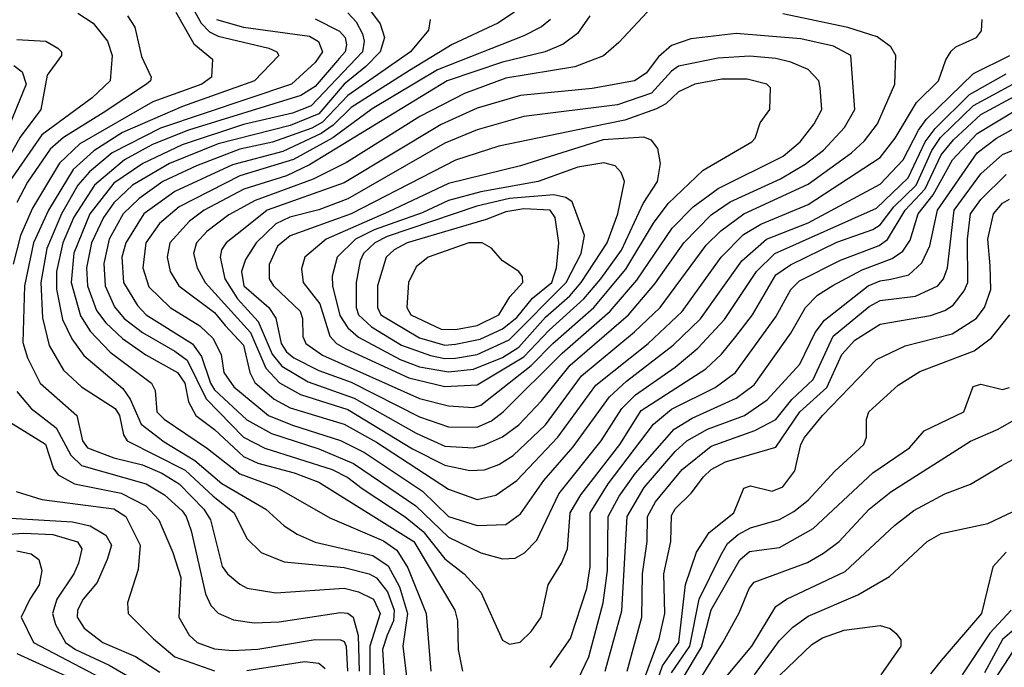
# Model space of a CAD drawing. Extents: x 501367 to 657802, y 482273 to 547541.
# Tile 437 of 656: x 623833 to 626570, y 512796 to 514594. Entities that reach past the tile are written whole.
import ezdxf

# ---------------------------------------------------------------- set-up
doc = ezdxf.new("R2010")
doc.units = 0

msp = doc.modelspace()

# ---------------------------------------------------------------- linework, layer by layer
at = {"layer": '0CON20XD'}
for points in [[(624304.8, 514644.8), (624337.7, 514585), (624360.7, 514560.7), (624385, 514548.8), (624525.6, 514515), (624548.2, 514505), (624553.8, 514495), (624486.1, 514425), (624286.3, 514353.7), (624119.1, 514280.9), (624039.5, 514230.5), (623981.7, 514178.3), (623913.4, 514065), (623871.6, 513975), (623846.5, 513855), (623841.7, 513698.3), (623855.1, 513655.1), (623890, 513585), (623992.1, 513495), (624007.7, 513425), (624022.2, 513405), (624095, 513377.8), (624175, 513357.9), (624228.4, 513335), (624276.5, 513305), (624345.2, 513235), (624363.8, 513205), (624395.7, 513075.7), (624410.8, 513055), (624445, 513026.6), (624465.7, 513015.7), (624545, 513002.6), (624735, 513015.5), (624775, 513005.2), (624816.7, 512985), (624834.9, 512945), (624806.2, 512855), (624807.5, 512647.5)], [(623995, 514612.7), (624037.6, 514585), (624077.1, 514535), (624090.7, 514495), (624085.2, 514425), (624035, 514377.7), (623895, 514274.5), (623805.4, 514144.6)], [(624267.7, 514615), (624317, 514527), (624368.9, 514485), (624366.2, 514435), (624339.6, 514415), (624203.5, 514366.5), (624000.8, 514249.2), (623944, 514196), (623868.6, 514071.4), (623835.7, 513995), (623815.1, 513915.1)], [(624745, 514613.9), (624768.4, 514588.4), (624786.1, 514555), (624790.4, 514535), (624785.8, 514505), (624643.2, 514355), (624591.6, 514335), (624455, 514303.1), (624285, 514247.2), (624175.2, 514195), (624095, 514140.5), (624028.4, 514055), (623984.1, 513945.9), (623976.4, 513865), (624001.9, 513771.9), (624029.4, 513729.4), (624085, 513670.7), (624200, 513585), (624209.7, 513565), (624214.8, 513505), (624235.3, 513485), (624355, 513403.9), (624445, 513333), (624548.5, 513295), (624695, 513211.2), (624845, 513146.7), (624881.5, 513121.5), (624912.1, 513072.1), (624963, 512945), (624976, 512785)], [(624799.7, 514629.7), (624835, 514582.9), (624847.2, 514545), (624835.5, 514505), (624795.9, 514464.1), (624735, 514415.5), (624665, 514332.6), (624585, 514300.6), (624385, 514249.2), (624250.2, 514195), (624147.3, 514135), (624095, 514085.7), (624066, 514045), (624032.7, 513975), (624019.1, 513905), (624022.2, 513855), (624047.1, 513787.1), (624072.7, 513752.7), (624119.4, 513709.4), (624183.7, 513663.7), (624272.2, 513615), (624292.1, 513585), (624303, 513533), (624322.9, 513495), (624375, 513456.2), (624455, 513381.4), (624495, 513363.2), (624596.4, 513336.4), (624665, 513310.3), (624928.6, 513145), (625042.8, 512955), (625050.3, 512925), (625052.4, 512845), (625064.3, 512785)], [(625208.9, 514615), (625162.1, 514585), (625035, 514525.9), (624916.8, 514453.2), (624755, 514350.2), (624705, 514301.2), (624671.3, 514278.7), (624565, 514228.6), (624425, 514191.2), (624265, 514117.6), (624178, 514055), (624128.7, 513975), (624117.7, 513935), (624121.8, 513865), (624160.5, 513800.5), (624184.9, 513774.9), (624313.9, 513693.9), (624338.6, 513658.6), (624363.3, 513585), (624375, 513566.8), (624465, 513482.9), (624533.6, 513445), (624665, 513402.4), (624761.6, 513361.6), (624934.3, 513244.3), (625025, 513156.9), (625115, 513113.4), (625175, 513096.9), (625210.6, 513099.4), (625236.1, 513113.9), (625271.1, 513148.9), (625332.1, 513277.9), (625449.4, 513425), (625507.2, 513515), (625545, 513552.3), (625655, 513629.7), (625718.1, 513681.9), (625792, 513762), (625881.1, 513895), (625932.5, 513945), (626215, 514071.3), (626303.3, 514155), (626350.2, 514255), (626377.7, 514292.3), (626473.4, 514386.6), (626575, 514443.8)], [(625590.5, 514629.5), (625499.1, 514530.9), (625455.8, 514494.2), (625376.8, 514463.2), (625185, 514432.2), (625070.1, 514389.9), (624946, 514326), (624741.8, 514198.2), (624648.7, 514151.3), (624487.7, 514092.3), (624415, 514052.3), (624353.6, 514006.4), (624324.4, 513975), (624316.7, 513945), (624326.7, 513905), (624349.3, 513865), (624475, 513725.7), (624517.1, 513627.1), (624555.5, 513585.5), (624613.6, 513553.6), (624745, 513512.3), (624925, 513403), (625015, 513357), (625085, 513342.4)], [(625085, 513342.4), (625125, 513344.5), (625165, 513358.8), (625205, 513383.8), (625295, 513469.3), (625394.5, 513605), (625542.7, 513727.3), (625613.7, 513795), (625741.5, 513968.5), (625781.8, 514008.2), (625846.2, 514055), (626025, 514138.1), (626145, 514224.4), (626181.9, 514258.1), (626217.9, 514305), (626265.7, 514415), (626268.8, 514495), (626255, 514519.1), (626217.1, 514547.1), (626135, 514572.6), (625955, 514611)], [(624133.4, 514605), (624153.6, 514573.6), (624172.3, 514492.3), (624198.5, 514435), (624196.9, 514425), (624185.4, 514415), (624065, 514336.2), (623955, 514267.7), (623917.7, 514235), (623855, 514143.5), (623825, 514086.9)], [(624380.6, 514595), (624455, 514574.1), (624638.6, 514548.6), (624664.3, 514534.3), (624674.8, 514505), (624655, 514475.2), (624589, 514415), (624225, 514293), (624090.4, 514225), (624027.7, 514172.3), (623994.9, 514135.1), (623949.4, 514055), (623908.7, 513958.7), (623892, 513865), (623896.3, 513766.3), (623915, 513690), (623955, 513620.8), (624004.9, 513574.9), (624099.1, 513515), (624110.3, 513495), (624121.7, 513441.7), (624132.4, 513425), (624293.2, 513343.2), (624370.7, 513270.7), (624429.6, 513225), (624465, 513153.6), (624504.5, 513114.5), (624568.4, 513088.4), (624735, 513073.5), (624805, 513055.4), (624825, 513044.8), (624855.8, 513005.8), (624873.8, 512955), (624872.3, 512925), (624854.8, 512884.8), (624842.2, 512845), (624848.3, 512738.3)], [(624655, 514596.4), (624722.3, 514562.3), (624738.4, 514545), (624741.9, 514525), (624737.6, 514505), (624722.2, 514487.8), (624655, 514408.5), (624615, 514384.2), (624302.6, 514287.4), (624202.1, 514247.9), (624124.9, 514205.1), (624041.2, 514135), (623983.9, 514046.1), (623953.1, 513975), (623936.1, 513895), (623935.9, 513845.9), (623952.1, 513762.1), (623978.4, 513708.4), (624011.4, 513661.4), (624119.8, 513569.8), (624140.1, 513540.1), (624171.3, 513471.3), (624235, 513422.2), (624320.3, 513370.3), (624395, 513306.3), (624517.6, 513235), (624568.9, 513188.9), (624605, 513165.8), (624655, 513143.7), (624815, 513106.2), (624857.6, 513077.6), (624889.2, 513019.2), (624911.2, 512945), (624898.3, 512855), (624910.2, 512755)], [(624974.6, 514595), (624969.2, 514565), (624920, 514505), (624745, 514384.1), (624675, 514309.5), (624645, 514293.3), (624535.8, 514254.2), (624445.3, 514235), (624325, 514188.8), (624231, 514145), (624165, 514097.8), (624120.6, 514055), (624081.9, 513985), (624066.9, 513916.9), (624070.5, 513855), (624096.8, 513796.8), (624123.8, 513765), (624175, 513725.4), (624265, 513674.1), (624298.4, 513648.4), (624351.3, 513541.3), (624455, 513434.6), (624514.9, 513404.9), (624701.9, 513345), (624745, 513322.7), (624785, 513292.8), (624905, 513213.6), (624955, 513173.3), (625015, 513096.7), (625068.9, 513055), (625115.3, 513005), (625175, 512871.4), (625195, 512860.5), (625224.7, 512865.3), (625255.4, 512895), (625282.7, 512935), (625302.3, 513025), (625339.3, 513085), (625355.7, 513125), (625363.4, 513225), (625393.4, 513275), (625501.2, 513415), (625561, 513509), (625740.8, 513625), (625784.5, 513665.5), (625824.2, 513714.2), (625869.8, 513775), (625935, 513886.2), (625976, 513914), (626105, 513976.6), (626205, 514011.7), (626225, 514024.6), (626263.4, 514075), (626325.2, 514135), (626368.7, 514231.3), (626393.2, 514266.9), (626485, 514355.9), (626593.7, 514415)], [(625308.4, 514595), (625284, 514575), (625235, 514549.8), (624995, 514454.9), (624813, 514347), (624703.6, 514266.4), (624594.1, 514205.9), (624445, 514160.5), (624276.9, 514075), (624221.7, 514028.3), (624183.6, 513975), (624175.2, 513905), (624192.3, 513852.3), (624251.9, 513795), (624333.9, 513743.9), (624370.1, 513710.1), (624393.3, 513665), (624400.4, 513615), (624428.3, 513575), (624525.1, 513495.1), (624591.3, 513468.7), (624725, 513425.9), (624792, 513392), (624953.3, 513285), (625025, 513214.6), (625105, 513189.7), (625185, 513192.5), (625225, 513221.9), (625290.2, 513315), (625371.6, 513408.4), (625473.2, 513546.8), (625519.7, 513590.3), (625649.4, 513690.6), (625726, 513764), (625840.8, 513925), (625909.3, 513985), (626025, 514030.2), (626225, 514138.1), (626289.4, 514205), (626332, 514288), (626353.2, 514316.8), (626485, 514444.8), (626585.1, 514495)], [(625418.1, 514605), (625383.6, 514556.4), (625344, 514526), (625293.5, 514505), (625175, 514476.7), (625021.2, 514425), (624638.7, 514191.3), (624575, 514160.4), (624456.4, 514123.6), (624346.1, 514065), (624305, 514035.2), (624250.3, 513975), (624243.3, 513935), (624251.2, 513895), (624275.7, 513855), (624375, 513781), (624404.3, 513745), (624455, 513690.8), (624473.1, 513615), (624486.8, 513586.8), (624540.5, 513540.5), (624585, 513516.4), (624735, 513471.4), (624825, 513420.9), (625025, 513291), (625105, 513262.2), (625156.5, 513273.5), (625215, 513314.3), (625329.4, 513435), (625435, 513579.5), (625580.6, 513695), (625675, 513783.6), (625782.8, 513935), (625845, 513997.5), (625893.4, 514026.6), (626025, 514080.9), (626225, 514211.3), (626266.6, 514265), (626325.8, 514364.1), (626387.2, 514425), (626407.3, 514482.7), (626422.7, 514507.3), (626435, 514518.8), (626493.3, 514545), (626506.6, 514563.4), (626508.8, 514595)], [(625094.6, 513405.4), (625125, 513413.5), (625175, 513435.9), (625220.5, 513469.5), (625284.1, 513535.9), (625363.4, 513635), (625525.8, 513775), (625598.9, 513861.1), (625679.5, 513975), (625755, 514052.1), (625808.2, 514088.2), (625947.8, 514152.2), (626016.6, 514193.4), (626067.8, 514232.2), (626126.1, 514295), (626154.8, 514345), (626143.8, 514495), (626095, 514521.3), (626005, 514541.5), (625825, 514556.5), (625699.1, 514540.9), (625645, 514522.5), (625608.9, 514491.1), (625575, 514446), (625541.9, 514425), (625425, 514403.4), (625225, 514383.7), (625105, 514348.8), (625005, 514302.9), (624735, 514140.9), (624521.6, 514065), (624455, 514013), (624406.8, 513975), (624394.3, 513955), (624390.7, 513935), (624403.2, 513875), (624438.8, 513818.8), (624496.5, 513756.5), (624535, 513665.5), (624562, 513632), (624635, 513588.9), (624762.9, 513542.9), (624935, 513445.9), (625015, 513410), (625094.6, 513405.4)], [(623825, 514539), (623906, 514535), (623939.2, 514515), (623949.2, 514505), (623950, 514495), (623910, 514440), (623892.3, 514345), (623835, 514268), (623753.5, 514125)], [(625105, 513463), (625145, 513480.7), (625177.2, 513505), (625341.4, 513668.6), (625474.3, 513785), (625548.7, 513871.3), (625647, 514015), (625705.1, 514074.9), (625775, 514125.7), (625955.3, 514215), (626002.8, 514255), (626042.1, 514305), (626062.6, 514345), (626058.7, 514405), (626054.2, 514425), (626025, 514455.7), (625976.9, 514476.9), (625935, 514486.8), (625863, 514493), (625775, 514487.8), (625665, 514465.4), (625645, 514451.5), (625589.3, 514390.7), (625495, 514357.8), (625235, 514325.8), (625105, 514288.9), (625015, 514251.1), (624745, 514097.3), (624665, 514066.5), (624584.4, 514045.6), (624545, 514027.3), (624490.6, 513975), (624461.2, 513928.8), (624450.3, 513895), (624456, 513855), (624525.5, 513795), (624545.1, 513765.1), (624559.8, 513695), (624575, 513672), (624595.7, 513655), (624665, 513620.4), (624755, 513587.8), (624945, 513491.4), (625025, 513464), (625105, 513463)], [(623817.2, 514467.2), (623839.8, 514449.8), (623851.7, 514415), (623772.6, 514225)], [(625095, 513517.3), (625115, 513524.2), (625255, 513633.6), (625314.8, 513695.2), (625429.3, 513795), (625518.5, 513901.5), (625595, 514029), (625636.3, 514083.7), (625733.5, 514176.5), (625868.5, 514255), (625877.5, 514265), (625891.7, 514308.3), (625918, 514345), (625920, 514405), (625910, 514415), (625855, 514429), (625785, 514428.8), (625710, 514415), (625665, 514394.2), (625629.1, 514360.9), (625603.1, 514346.9), (625515, 514315.4), (625464.9, 514304.9), (625165, 514242.8), (625045, 514204.2), (624754.3, 514055), (624585, 513994.3), (624549.8, 513965), (624527.2, 513915), (624527.1, 513875), (624538.9, 513855), (624612.6, 513785), (624619.6, 513765), (624620, 513715), (624629.1, 513695), (624675, 513662.3), (624945, 513542.1), (625025, 513521.6), (625095, 513517.3)], [(626094, 513856), (626175, 513899.7), (626258.8, 513931.2), (626288.2, 513951.8), (626308.1, 513981.9), (626331.2, 514055), (626372.4, 514107.6), (626426.1, 514205), (626495, 514278.4), (626665, 514381)], [(626428.8, 514261.2), (626505, 514331.1), (626611.6, 514388.4)], [(625460.9, 512785), (625507.1, 512952.9), (625522.2, 513215), (625568.8, 513295), (625655, 513395.5), (625687.7, 513425), (625745, 513456.9), (625848.1, 513495), (625911.4, 513538.6), (626001.8, 513638.2), (626044.7, 513725.3), (626070, 513760.1), (626191.9, 513855), (626225, 513869.4), (626255, 513873.8), (626305, 513885.6), (626341.1, 513918.9), (626363.6, 513966.4), (626384.6, 514065), (626494.3, 514225), (626548.8, 514265), (626655, 514324.5)], [(625015, 513576), (625105, 513580.3), (625235, 513657.7), (625305, 513732.6), (625401.1, 513818.9), (625448.6, 513875), (625505.7, 513954.3), (625566.4, 514083.6), (625606.1, 514145), (625614.7, 514195), (625607.1, 514237.1), (625589.8, 514259.8), (625568.1, 514268.1), (625455, 514261.1), (625225, 514188.4), (625025, 514139.2), (624858.9, 514061.1), (624685.2, 513985), (624625.8, 513935), (624617.1, 513902.9), (624621.3, 513865), (624667.7, 513805), (624695.8, 513715.8), (624714.3, 513695), (624740.1, 513680.1), (624915, 513600.2), (625015, 513576)], [(625307.8, 512795), (625364.4, 512875.6), (625409.4, 513015), (625419.2, 513075), (625418.7, 513225), (625468.9, 513305), (625595, 513471.3), (625645, 513512.4), (625766.9, 513573.1), (625823.4, 513615), (625935, 513768.9), (625977.2, 513845), (626000.5, 513869.5), (626115, 513926.6), (626222.5, 513967.5), (626245.6, 513984.4), (626294.9, 514065), (626350.5, 514125), (626395, 514219.2), (626428.8, 514261.2)], [(625674.5, 513345.5), (625755, 513409.6), (625876.9, 513453.1), (625935, 513483.8), (625980, 513540), (626038.8, 513595), (626094.8, 513715.2), (626195, 513798), (626225, 513814.3), (626323, 513827), (626385.8, 513855), (626401.5, 513875), (626412.5, 513905), (626431.2, 514065), (626505, 514166.6), (626565, 514220.4), (626645, 514252)], [(625025, 513616.6), (625095, 513623.4), (625175, 513656.4), (625221.1, 513685), (625295, 513768.7), (625362.2, 513827.8), (625393.8, 513865), (625466.5, 513975), (625496.1, 514055), (625514.8, 514144.8), (625505, 514170), (625488.3, 514188.3), (625457.2, 514197.3), (625385, 514184.6), (625274.5, 514145), (625115, 514116.6), (625025, 514092.1), (624952, 514058), (624819, 514011), (624767.2, 513985), (624716, 513935), (624702.2, 513882.2), (624703.1, 513855), (624722.9, 513772.9), (624745, 513738.8), (624775, 513712.4), (624890.7, 513650.7), (624945, 513630.7), (625025, 513616.6)], [(625549.6, 512710.4), (625611.1, 512875), (625626.2, 512945), (625623.9, 513055), (625642.8, 513145), (625645, 513217.5), (625655, 513236.2), (625700.2, 513279.8), (625734, 513325), (625755.3, 513345), (625795, 513366.5), (625935, 513406.9), (626001.5, 513505), (626076.9, 513573.1), (626118.9, 513665), (626155, 513704.4), (626225, 513749), (626365, 513772.7), (626405, 513786.4), (626428.2, 513801.8), (626458.8, 513841.2), (626469.2, 513865), (626467.9, 513985), (626476.2, 514055), (626505, 514094.8), (626575, 514164.8)], [(625015, 513653.1), (625045, 513654.7), (625105, 513664.5), (625194.2, 513705), (625352.7, 513865), (625394, 513945), (625403.7, 513995), (625368.9, 514088.9), (625351, 514101), (625317.8, 514107.8), (625195, 514097.7), (625103.8, 514076.2), (624855, 513992.1), (624820.4, 513975), (624789.2, 513945), (624779.7, 513925), (624768.8, 513865), (624768.4, 513795), (624774.9, 513775), (624811.4, 513741.4), (624895, 513690.5), (624975, 513661.5), (625015, 513653.1)], [(625604.8, 512755), (625619.9, 512800.1), (625665.5, 512865), (625683.9, 513026.1), (625714.6, 513115.4), (625749.9, 513170.1), (625818.4, 513225), (625846.2, 513293.8), (625865, 513299.6), (625925, 513284.8), (625955, 513296.8), (625988.1, 513341.9), (626005, 513414.4), (626015, 513434.2), (626064.7, 513495), (626215, 513650.6), (626295, 513689.1), (626425, 513722.4), (626492.2, 513765), (626514.8, 513795), (626532.4, 513845), (626531.3, 513911.3), (626524.2, 513985), (626539.8, 514055), (626565, 514085.2), (626585, 514095.6)], [(625015, 513690.6), (625045, 513693.3), (625113.1, 513706.9), (625175, 513735.6), (625215, 513767.2), (625258.8, 513821.2), (625312.9, 513865), (625325.8, 513905), (625332, 513975), (625321.8, 514045), (625307.7, 514065), (625235, 514068.9), (625185, 514060.9), (625130.4, 514039.6), (624910.3, 513975), (624874.4, 513955.6), (624852, 513935), (624828.3, 513855), (624827.7, 513795), (624837.4, 513775), (624945, 513710.6), (625015, 513690.6)], [(625045, 513733.9), (625105, 513744.9), (625165.1, 513774.9), (625195.7, 513824.3), (625232.2, 513865), (625230.9, 513880.9), (625221.1, 513895), (625175, 513924.6), (625145, 513960), (625118.6, 513975), (625081.4, 513975), (624968.6, 513935), (624935, 513908.5), (624914.2, 513865), (624909.5, 513795), (624920.9, 513775), (625005, 513734.9), (625045, 513733.9)], [(625386.6, 512765), (625415.1, 512825), (625455.4, 512975), (625467.3, 513065), (625468.9, 513215), (625499.2, 513270.9), (625544.9, 513335.1), (625652.8, 513457.3), (625702.2, 513487.8), (625825, 513543.6), (625875, 513580.4), (625976.5, 513723.5), (626017.2, 513795), (626050.9, 513829.1), (626094, 513856)], [(625645, 512780.9), (625696.3, 512855), (625721.8, 512985), (625782.4, 513107.6), (625800.7, 513139.3), (625830, 513165), (625865, 513182.9), (625945, 513206.8), (625985, 513228.4), (626025, 513260.2), (626099.1, 513340.9), (626180, 513415), (626186.7, 513435), (626186.7, 513485), (626194, 513505), (626275, 513579.1), (626335, 513617), (626486.2, 513675), (626535, 513710.5), (626585.5, 513775)], [(625675, 512762.3), (625728.5, 512851.5), (625755, 512955.3), (625835, 513094.3), (625862.3, 513117.7), (625888.5, 513121.5), (625945, 513128.5), (626038.8, 513181.2), (626205, 513335.7), (626306.7, 513405), (626347.1, 513452.9), (626457.5, 513505), (626484, 513576), (626505, 513582.2), (626565, 513567.2), (626585, 513572.9)], [(623825, 513561.9), (623865.3, 513515), (623935, 513460.8), (623975.1, 513385.1), (624005, 513356), (624185, 513305.4), (624235.7, 513275), (624285, 513230.2), (624296.5, 513215), (624309.9, 513175), (624349.5, 512999.5), (624365, 512967.7), (624385, 512945.9), (624427.9, 512927.9), (624485, 512919), (624555, 512921.9), (624725, 512947.7), (624745, 512945.9), (624760, 512935), (624774.6, 512884.6), (624776.6, 512785)], [(623775.3, 513495), (623905, 513415.3), (623926.9, 513346.9), (623940.2, 513330.2), (623985.6, 513305.6), (624115, 513279.2), (624183.9, 513243.9), (624220, 513205), (624259, 513115), (624281, 513045), (624275.8, 512935), (624304.8, 512884.8), (624326.5, 512865), (624375, 512846.8), (624425, 512842.9), (624495, 512846.6), (624655, 512872.8), (624725, 512872.3), (624735, 512867.6), (624741.2, 512855), (624744.9, 512785)], [(626553, 513457), (626622.6, 513497.4)], [(625725.4, 512765), (625787.4, 512865), (625832.9, 512947.1), (625861.2, 513015), (625875, 513032.5), (626022.7, 513087.3), (626067.3, 513112.7), (626110.8, 513145), (626195, 513234.8), (626255, 513283.4), (626476.3, 513423.7), (626553, 513457)], [(626563.4, 513356.6), (626665, 513412.2)], [(625775, 512742.6), (625868.6, 512855), (625935.4, 512964.6), (625965.1, 512984.9), (626128.2, 513061.8), (626265, 513190), (626318.3, 513231.7), (626405, 513277.7), (626475.9, 513304.1), (626563.4, 513356.6)], [(625522.3, 512785), (625563, 512935), (625564.9, 513055), (625577.3, 513145), (625578.5, 513215), (625600.2, 513255), (625674.5, 513345.5)], [(623823.9, 513283.9), (623895, 513262.3), (624095, 513236.2), (624128.3, 513215), (624168.3, 513135), (624162.2, 513067.7), (624133.1, 512975), (624134.6, 512945), (624205.1, 512875.1), (624265, 512824.5), (624375, 512785.7)], [(623728.5, 513215), (623980, 513200), (624028.8, 513188.8), (624072.5, 513162.5), (624088.4, 513135), (624076.2, 513095), (624049, 513031), (624009.8, 512985), (623994, 512955), (623992.9, 512935), (624012.4, 512905), (624064.6, 512865), (624155.6, 512825.6), (624222.8, 512782.8)], [(625875.5, 512774.5), (625945, 512870), (625982.8, 512907.2), (626025, 512937.9), (626162.6, 512997.4), (626251.5, 513048.5), (626356.2, 513145), (626395, 513167.5), (626524.5, 513195.5), (626595, 513228.9)], [(623735, 513161.1), (623845, 513168), (623925, 513164.7), (623994.3, 513144.3), (624006.2, 513125), (623996.9, 513085), (623983.9, 513055), (623936.6, 512985), (623924.4, 512945), (623932.6, 512915), (623960.5, 512865), (623988.3, 512845), (624082.2, 512802.2), (624195, 512736)], [(623825, 513119.4), (623865, 513111.2), (623886.7, 513095), (623895.2, 513065), (623887.2, 513025), (623861.3, 512985), (623837.5, 512935), (623871.6, 512865), (624115, 512736.7)], [(626575, 513116), (626538.6, 513075), (626506.9, 512945), (626394.7, 512815)], [(626589.5, 512955), (626529.6, 512890.4), (626453, 512775)], [(626630.7, 512929.3), (626565, 512873.1), (626515, 512780.7)], [(626035, 512859.5), (626065, 512877.6), (626125, 512899.3), (626225, 512911.8), (626253.2, 512903.2), (626269.8, 512889.8), (626282.2, 512872.2), (626282.7, 512855), (626226.7, 512775)], [(625945, 512773.2), (626035, 512859.5)], [(623825, 512834.4), (624025, 512743.3)], [(626595, 512841.2), (626529, 512741)], [(624465, 512786.9), (624625, 512811.9), (624665, 512807.7), (624682.8, 512792.8)], [(626394.7, 512815), (626365, 512777.6)]]:
    msp.add_lwpolyline(points, dxfattribs=at)

doc.saveas('drawing.dxf')
